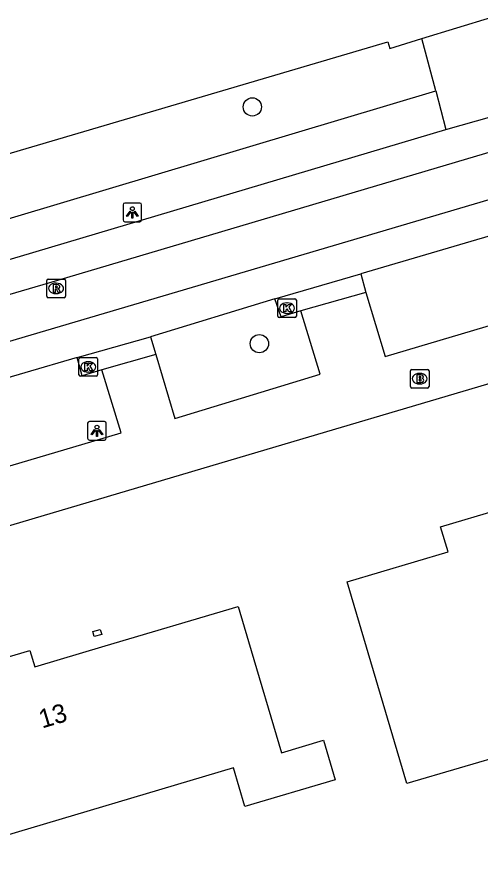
# Model space of a CAD drawing. Extents: x 162417 to 163721, y 384268 to 385416.
# Drawn here: x 163412.41 to 163437.27, y 384694.19 to 384739.92 of the extents above; entities that cross this region are included whole.
import ezdxf

# ---------------------------------------------------------------- set-up
doc = ezdxf.new("R2010")
doc.units = 0
for name, color, linetype in [('IMGEO_Boom', 7, 'Continuous'), ('IMGEO_Brandkraan', 7, 'Continuous'), ('IMGEO_Groenvoorziening', 7, 'Continuous'), ('IMGEO_Kolk', 7, 'Continuous'), ('IMGEO_Lichtpunt', 7, 'Continuous'), ('IMGEO_Pand', 7, 'Continuous'), ('IMGEO_Pand_nummerreeks', 7, 'Continuous'), ('IMGEO_Rijbaan_lokaal_gesloten', 7, 'Continuous'), ('IMGEO_Rioolput', 7, 'Continuous'), ('IMGEO_Voetpad_open', 7, 'Continuous')]:
    doc.layers.add(name, color=color, linetype=linetype)

msp = doc.modelspace()

# ---------------------------------------------------------------- linework, layer by layer
at = {"layer": 'IMGEO_Boom'}
for centre in [(163425.02, 384735.102), (163425.399, 384722.412)]:
    msp.add_circle(centre, 0.489, dxfattribs=at)
at = {"layer": 'IMGEO_Brandkraan'}
for p, q in [((163433.488, 384720.106), (163433.488, 384720.958)), ((163433.563, 384721.032), (163434.415, 384721.032)), ((163434.489, 384720.958), (163434.489, 384720.106)), ((163433.976, 384720.812), (163434.001, 384720.812)), ((163434.415, 384720.032), (163433.563, 384720.032)), ((163433.999, 384720.252), (163433.974, 384720.252))]:
    msp.add_line(p, q, dxfattribs=at)
for points in [[(163433.488, 384720.106), (163433.488, 384720.958)], [(163433.563, 384721.032), (163434.415, 384721.032)], [(163434.489, 384720.958), (163434.489, 384720.106)], [(163433.836, 384720.732), (163433.836, 384720.332), (163434.049, 384720.332)], [(163434.067, 384720.732), (163433.836, 384720.732)], [(163434.015, 384720.651), (163433.961, 384720.651), (163433.961, 384720.575)], [(163433.961, 384720.575), (163434.014, 384720.575)], [(163434.023, 384720.499), (163433.961, 384720.499), (163433.961, 384720.418)], [(163434.415, 384720.032), (163433.563, 384720.032)], [(163433.961, 384720.418), (163434.023, 384720.418)]]:
    msp.add_lwpolyline(points, dxfattribs=at)
for centre, radius, start, end in [((163433.565, 384720.956), 0.0765, 91.552, 178.448), ((163433.565, 384720.956), 0.0765, 91.552, 178.448), ((163434.413, 384720.956), 0.0765, 1.552, 88.448), ((163434.413, 384720.956), 0.0765, 1.552, 88.448), ((163434.016, 384720.613), 0.0379, 267.8285, 90.9355), ((163434.024, 384720.458), 0.0404, 269.8759, 90.5077), ((163434.071, 384720.587), 0.145, 59.4692, 91.5367), ((163434.096, 384720.634), 0.0922, 285.5137, 58.1501), ((163434.101, 384720.442), 0.105, 301.3115, 78.989), ((163433.565, 384720.108), 0.0765, 181.552, 268.448), ((163433.565, 384720.108), 0.0765, 181.552, 268.448), ((163434.055, 384720.583), 0.251, 268.6676, 293.5347), ((163434.413, 384720.108), 0.0765, 271.552, 358.448), ((163434.413, 384720.108), 0.0765, 271.552, 358.448)]:
    msp.add_arc(centre, radius, start, end, dxfattribs=at)
for centre, major_axis, ratio, start_param, end_param in [((163433.975, 384720.532), (-0.387, 0.002), 0.722429, 4.712389, 7.853982), ((163434, 384720.532), (-0.39, 0.002), 0.717154, 1.570796, 4.712389)]:
    msp.add_ellipse(centre, major_axis=major_axis, ratio=ratio, start_param=start_param, end_param=end_param, dxfattribs=at)
at = {"layer": 'IMGEO_Groenvoorziening'}
for points in [[(163256.147, 384686.557), (163258.646, 384687.067), (163309.002, 384702.202), (163311.14, 384702.845), (163432.284, 384738.586), (163432.394, 384738.238), (163434.107, 384738.766)], [(163314.169, 384699.824), (163434.845, 384735.97)]]:
    msp.add_lwpolyline(points, dxfattribs=at)
at = {"layer": 'IMGEO_Kolk'}
for p, q in [((163426.379, 384723.888), (163426.379, 384724.74)), ((163426.454, 384724.814), (163427.306, 384724.814)), ((163426.867, 384724.594), (163426.892, 384724.594)), ((163427.38, 384724.74), (163427.38, 384723.888)), ((163427.306, 384723.814), (163426.454, 384723.814)), ((163426.89, 384724.034), (163426.865, 384724.034)), ((163415.729, 384720.735), (163415.729, 384721.587)), ((163415.804, 384721.661), (163416.656, 384721.661)), ((163416.217, 384721.441), (163416.242, 384721.441)), ((163416.73, 384721.587), (163416.73, 384720.735)), ((163416.656, 384720.661), (163415.804, 384720.661)), ((163416.24, 384720.881), (163416.215, 384720.881))]:
    msp.add_line(p, q, dxfattribs=at)
for points in [[(163426.379, 384723.888), (163426.379, 384724.74)], [(163426.454, 384724.814), (163427.306, 384724.814)], [(163427.38, 384724.74), (163427.38, 384723.888)], [(163426.7, 384724.514), (163426.823, 384724.514), (163426.823, 384724.363), (163426.953, 384724.514), (163427.117, 384724.514), (163426.971, 384724.363), (163427.124, 384724.114), (163426.972, 384724.114), (163426.887, 384724.278), (163426.823, 384724.211), (163426.823, 384724.114), (163426.7, 384724.114), (163426.7, 384724.514)], [(163427.306, 384723.814), (163426.454, 384723.814)], [(163415.729, 384720.735), (163415.729, 384721.587)], [(163415.804, 384721.661), (163416.656, 384721.661)], [(163416.73, 384721.587), (163416.73, 384720.735)], [(163416.05, 384721.361), (163416.173, 384721.361), (163416.173, 384721.21), (163416.303, 384721.361), (163416.467, 384721.361), (163416.321, 384721.21), (163416.474, 384720.961), (163416.322, 384720.961), (163416.237, 384721.125), (163416.173, 384721.058), (163416.173, 384720.961), (163416.05, 384720.961), (163416.05, 384721.361)], [(163416.656, 384720.661), (163415.804, 384720.661)]]:
    msp.add_lwpolyline(points, dxfattribs=at)
for centre, start, end in [((163426.456, 384724.738), 91.552, 178.448), ((163426.456, 384724.738), 91.552, 178.448), ((163427.304, 384724.738), 1.552, 88.448), ((163427.304, 384724.738), 1.552, 88.448), ((163426.456, 384723.89), 181.552, 268.448), ((163426.456, 384723.89), 181.552, 268.448), ((163427.304, 384723.89), 271.552, 358.448), ((163427.304, 384723.89), 271.552, 358.448), ((163415.806, 384721.585), 91.552, 178.448), ((163415.806, 384721.585), 91.552, 178.448), ((163416.654, 384721.585), 1.552, 88.448), ((163416.654, 384721.585), 1.552, 88.448), ((163415.806, 384720.737), 181.552, 268.448), ((163415.806, 384720.737), 181.552, 268.448), ((163416.654, 384720.737), 271.552, 358.448), ((163416.654, 384720.737), 271.552, 358.448)]:
    msp.add_arc(centre, 0.0765, start, end, dxfattribs=at)
for centre, major_axis, ratio, start_param, end_param in [((163426.866, 384724.314), (-0.387, 0.002), 0.722429, 4.712389, 7.853982), ((163426.891, 384724.314), (-0.39, 0.002), 0.717154, 1.570796, 4.712389), ((163416.216, 384721.161), (-0.387, 0.002), 0.722429, 4.712389, 7.853982), ((163416.241, 384721.161), (-0.39, 0.002), 0.717154, 1.570796, 4.712389)]:
    msp.add_ellipse(centre, major_axis=major_axis, ratio=ratio, start_param=start_param, end_param=end_param, dxfattribs=at)
at = {"layer": 'IMGEO_Lichtpunt'}
for p, q in [((163418.093, 384729.849), (163418.093, 384729.042)), ((163418.093, 384729.849), (163418.093, 384729.042)), ((163418.995, 384729.944), (163418.187, 384729.944)), ((163418.995, 384729.944), (163418.187, 384729.944)), ((163419.089, 384729.042), (163419.089, 384729.849)), ((163419.089, 384729.042), (163419.089, 384729.849)), ((163418.187, 384728.948), (163418.995, 384728.948)), ((163418.187, 384728.948), (163418.995, 384728.948)), ((163417.098, 384718.236), (163416.29, 384718.236)), ((163417.098, 384718.236), (163416.29, 384718.236)), ((163416.196, 384718.141), (163416.196, 384717.334)), ((163416.196, 384718.141), (163416.196, 384717.334)), ((163417.192, 384717.334), (163417.192, 384718.141)), ((163417.192, 384717.334), (163417.192, 384718.141)), ((163416.29, 384717.24), (163417.098, 384717.24)), ((163416.29, 384717.24), (163417.098, 384717.24))]:
    msp.add_line(p, q, dxfattribs=at)
for points in [[(163418.467, 384729.513), (163418.506, 384729.485), (163418.318, 384729.223), (163418.28, 384729.25), (163418.467, 384729.513)], [(163418.569, 384729.465), (163418.616, 384729.465), (163418.616, 384729.143), (163418.569, 384729.143), (163418.569, 384729.465)], [(163418.679, 384729.485), (163418.717, 384729.512), (163418.904, 384729.25), (163418.865, 384729.222), (163418.679, 384729.485)], [(163416.57, 384717.805), (163416.609, 384717.777), (163416.421, 384717.515), (163416.383, 384717.542), (163416.57, 384717.805)], [(163416.672, 384717.757), (163416.719, 384717.757), (163416.719, 384717.435), (163416.672, 384717.435), (163416.672, 384717.757)], [(163416.782, 384717.777), (163416.82, 384717.804), (163417.007, 384717.542), (163416.968, 384717.514), (163416.782, 384717.777)]]:
    msp.add_lwpolyline(points, dxfattribs=at)
for centre in [(163418.592, 384729.647), (163416.695, 384717.939)]:
    msp.add_circle(centre, 0.0994, dxfattribs=at)
for centre, start, end in [((163418.187, 384729.849), 90, 180), ((163418.187, 384729.849), 90, 180), ((163418.995, 384729.849), 0, 90), ((163418.995, 384729.849), 0, 90), ((163418.187, 384729.042), 180, 270), ((163418.187, 384729.042), 180, 270), ((163418.995, 384729.042), 270, 0), ((163418.995, 384729.042), 270, 360), ((163416.29, 384718.141), 90, 180), ((163416.29, 384718.141), 90, 180), ((163417.098, 384718.141), 0, 90), ((163417.098, 384718.141), 0, 90), ((163416.29, 384717.334), 180, 270), ((163416.29, 384717.334), 180, 270), ((163417.098, 384717.334), 270, 0), ((163417.098, 384717.334), 270, 360)]:
    msp.add_arc(centre, 0.0946, start, end, dxfattribs=at)
at = {"layer": 'IMGEO_Pand'}
for points in [[(163433.298, 384698.82), (163430.095, 384709.641), (163435.508, 384711.243), (163435.108, 384712.592), (163441.362, 384714.443), (163440.972, 384715.76), (163454.935, 384719.894), (163458.761, 384706.966), (163453.868, 384705.517), (163452.922, 384708.712), (163437.798, 384704.235), (163438.909, 384700.481), (163433.298, 384698.82)], [(163410.8, 384695.745), (163409.619, 384699.718), (163408.195, 384704.51), (163413.094, 384705.966), (163413.359, 384705.078), (163417.138, 384706.201), (163424.253, 384708.316), (163424.808, 384706.447), (163426.583, 384700.474), (163428.834, 384701.143), (163429.462, 384699.03), (163424.627, 384697.594), (163424.01, 384699.671), (163410.8, 384695.745)], [(163416.469, 384706.969), (163416.873, 384707.09), (163416.953, 384706.822), (163416.549, 384706.701), (163416.469, 384706.969)]]:
    msp.add_lwpolyline(points, dxfattribs=at)
at = {"layer": 'IMGEO_Rijbaan_lokaal_gesloten'}
for points in [[(163457.676, 384738.597), (163414.098, 384725.655), (163385.908, 384717.388)], [(163386.554, 384715.025), (163458.328, 384736.238)], [(163435.394, 384733.889), (163439.504, 384735.059)], [(163458.102, 384734.261), (163456.487, 384733.695), (163430.828, 384726.146)], [(163385.387, 384719.108), (163412.606, 384727.101), (163435.394, 384733.889)], [(163426.223, 384724.817), (163430.828, 384726.146)], [(163426.223, 384724.817), (163419.57, 384722.781)], [(163415.636, 384721.664), (163419.57, 384722.781)], [(163415.636, 384721.664), (163398.798, 384716.736)]]:
    msp.add_lwpolyline(points, dxfattribs=at)
at = {"layer": 'IMGEO_Rioolput'}
for p, q in [((163414.006, 384724.948), (163414.006, 384725.8)), ((163414.081, 384725.874), (163414.933, 384725.874)), ((163414.494, 384725.654), (163414.519, 384725.654)), ((163415.007, 384725.8), (163415.007, 384724.948)), ((163414.517, 384725.094), (163414.492, 384725.094)), ((163414.933, 384724.874), (163414.081, 384724.874))]:
    msp.add_line(p, q, dxfattribs=at)
for points in [[(163414.006, 384724.948), (163414.006, 384725.8)], [(163414.081, 384725.874), (163414.933, 384725.874)], [(163414.595, 384725.572), (163414.343, 384725.574), (163414.343, 384725.174)], [(163414.521, 384725.493), (163414.467, 384725.493), (163414.467, 384725.412)], [(163415.007, 384725.8), (163415.007, 384724.948)], [(163414.343, 384725.174), (163414.467, 384725.174), (163414.467, 384725.336), (163414.478, 384725.336)], [(163414.467, 384725.412), (163414.519, 384725.412)], [(163414.525, 384725.307), (163414.596, 384725.174), (163414.736, 384725.174), (163414.671, 384725.3)], [(163414.933, 384724.874), (163414.081, 384724.874)]]:
    msp.add_lwpolyline(points, dxfattribs=at)
for centre, radius, start, end in [((163414.083, 384725.798), 0.0765, 91.552, 178.448), ((163414.083, 384725.798), 0.0765, 91.552, 178.448), ((163414.527, 384725.397), 0.0964, 77.0061, 93.1865), ((163414.541, 384725.454), 0.0378, 276.6634, 79.6772), ((163414.594, 384725.462), 0.109, 350.3612, 89.416), ((163414.931, 384725.798), 0.0765, 1.552, 88.448), ((163414.931, 384725.798), 0.0765, 1.552, 88.448), ((163414.477, 384725.283), 0.0533, 26.0293, 88.6989), ((163414.503, 384725.601), 0.19, 274.7715, 282.9687), ((163414.592, 384725.462), 0.112, 277.5842, 350.9817), ((163414.576, 384725.247), 0.108, 29.5134, 73.7905), ((163414.083, 384724.95), 0.0765, 181.552, 268.448), ((163414.083, 384724.95), 0.0765, 181.552, 268.448), ((163414.931, 384724.95), 0.0765, 271.552, 358.448), ((163414.931, 384724.95), 0.0765, 271.552, 358.448)]:
    msp.add_arc(centre, radius, start, end, dxfattribs=at)
for centre, major_axis, ratio, start_param, end_param in [((163414.493, 384725.374), (-0.387, 0.002), 0.722429, 4.712389, 7.853982), ((163414.518, 384725.374), (-0.39, 0.002), 0.717154, 1.570796, 4.712389)]:
    msp.add_ellipse(centre, major_axis=major_axis, ratio=ratio, start_param=start_param, end_param=end_param, dxfattribs=at)
at = {"layer": 'IMGEO_Voetpad_open'}
for points in [[(163434.107, 384738.766), (163437.846, 384739.919)], [(163434.845, 384735.97), (163434.107, 384738.766)], [(163434.845, 384735.97), (163435.394, 384733.889)], [(163431.108, 384725.159), (163432.131, 384721.728), (163454.575, 384728.383), (163466.728, 384731.901)], [(163430.828, 384726.146), (163431.108, 384725.159)], [(163309.903, 384682.414), (163359.949, 384697.239), (163404.174, 384710.339), (163426.302, 384716.894), (163456.356, 384725.796)], [(163431.108, 384725.159), (163427.612, 384724.171)], [(163427.612, 384724.171), (163426.562, 384723.854), (163426.223, 384724.817)], [(163419.851, 384721.837), (163420.867, 384718.394), (163428.659, 384720.766), (163427.612, 384724.171)], [(163419.57, 384722.781), (163419.851, 384721.837)], [(163419.851, 384721.837), (163416.949, 384721.012)], [(163416.949, 384721.012), (163415.899, 384720.68), (163415.636, 384721.664)], [(163399.101, 384715.737), (163400.073, 384712.324), (163417.997, 384717.632), (163416.949, 384721.012)]]:
    msp.add_lwpolyline(points, dxfattribs=at)

# ---------------------------------------------------------------- texts
at = {"layer": 'IMGEO_Pand_nummerreeks'}
msp.add_text('13', height=1, rotation=16.5534, dxfattribs=at).set_placement((163413.755, 384701.774))

doc.saveas('drawing.dxf')
